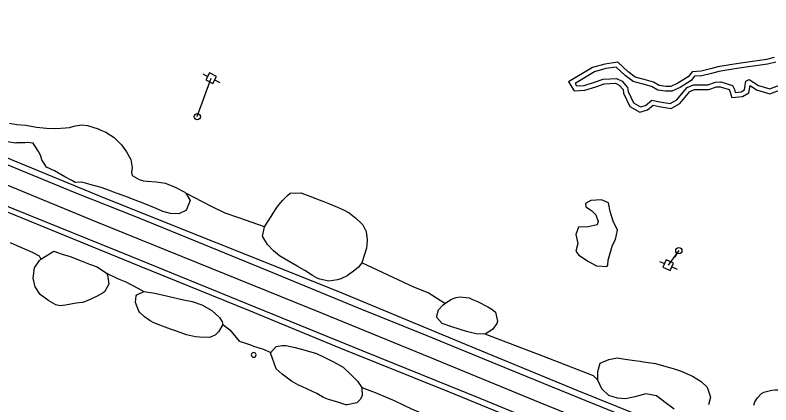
# Model space of a CAD drawing. Extents: x 2160437 to 2172832, y 205694 to 212444.
# Drawn here: x 2162869.2 to 2163349, y 210492.3 to 210740 of the extents above; entities that cross this region are included whole.
import ezdxf

# ---------------------------------------------------------------- set-up
doc = ezdxf.new("R2010")
doc.units = 0
for name, color, linetype in [('Default', 7, 'Continuous'), ('RD_EX_H2O', 7, 'Continuous'), ('RD_EX_LaneStripe', 7, 'Continuous'), ('RD_EX_Road', 7, 'Continuous'), ('RD_EX_Road_Post', 7, 'Continuous'), ('RD_EX_UT', 7, 'Continuous'), ('RD_EX_UT_Guy', 7, 'Continuous'), ('RD_EX_VEG_ShrubLine', 7, 'Continuous'), ('RD_EX_VEG_TreeLine', 7, 'Continuous')]:
    doc.layers.add(name, color=color, linetype=linetype)

# ---------------------------------------------------------------- blocks, each defined once
blk = doc.blocks.new('POST')
at = {"layer": 'Default'}
for start, end in [(90, 270), (270, 90)]:
    blk.add_arc((0, 0), 0.0417, start, end, dxfattribs=at)
blk = doc.blocks.new('PP')
at = {"layer": 'RD_EX_UT'}
for p, q in [((2.49, 2.51), (-2.51, 2.51)), ((-2.51, 2.51), (-2.51, -2.49)), ((2.49, -2.49), (2.49, 2.51)), ((-5.94, -0.05), (-2.47, -0.05)), ((-2.51, -2.49), (2.49, -2.49)), ((2.42, -0.05), (6.06, -0.05))]:
    blk.add_line(p, q, dxfattribs=at)

msp = doc.modelspace()

# ---------------------------------------------------------------- linework, layer by layer
at = {"layer": 'RD_EX_H2O'}
msp.add_lwpolyline([(2163352.08, 210710.05), (2163346.87, 210708.83), (2163330.37, 210706.5), (2163324.9, 210705.51), (2163315.86, 210704.06), (2163311.31, 210702.84), (2163305.25, 210701.33), (2163300.58, 210701.07), (2163298.41, 210698.49), (2163291.31, 210693.97), (2163286.03, 210691.64), (2163282.18, 210691.6), (2163277.12, 210692.35), (2163273.28, 210694.65), (2163267.82, 210696.11), (2163261.54, 210697.76), (2163256.4, 210701.59), (2163250.86, 210706.8), (2163244.18, 210705.93), (2163236.97, 210703.98), (2163224.68, 210696.54), (2163225.66, 210694.97), (2163230.36, 210695.16), (2163236.96, 210697.33), (2163242.58, 210699.21), (2163250.93, 210699.65), (2163254.59, 210697.9), (2163257.98, 210693.94), (2163258.38, 210691.31), (2163261.78, 210684.11), (2163266.23, 210681.59), (2163269.31, 210682.45), (2163273.47, 210685.88), (2163278.57, 210684.81), (2163285.02, 210683.69), (2163289.2, 210686.22), (2163292.15, 210689.64), (2163295.8, 210693.95), (2163299.89, 210695.74), (2163304.04, 210695.64), (2163309, 210695.59), (2163313.9, 210697.32), (2163317.15, 210697.49), (2163324.54, 210695.24), (2163325.84, 210692.62), (2163326.34, 210690.78), (2163330.05, 210691.18), (2163332.3, 210692.46), (2163333.14, 210698.01), (2163335.2, 210699.02), (2163341.19, 210695.22), (2163348.28, 210693.1), (2163362.65, 210698.6)], dxfattribs=at)
at = {"layer": 'RD_EX_LaneStripe'}
msp.add_lwpolyline([(2162636.75, 210724.59), (2162708.75, 210695.28), (2162778.34, 210667.06), (2162849.37, 210638.06), (2162920.98, 210608.59), (2162993.09, 210579.44), (2163064.15, 210550.49), (2163132.92, 210522.33), (2163202.41, 210493.83), (2163273.57, 210464.98), (2163344.27, 210436.03)], dxfattribs=at)
at = {"layer": 'RD_EX_Road'}
for points in [[(2163348.93, 210451.8), (2163300.48, 210471.39), (2163226.08, 210501.47), (2163152.25, 210531.86), (2163074.2, 210564.31), (2162997.42, 210595.08), (2162927.1, 210623.26), (2162842.26, 210658.17), (2162771.5, 210687.45), (2162677.52, 210725.51), (2162642.04, 210739.95)], [(2162640.35, 210736.36), (2162700.86, 210711.81), (2162731.48, 210699.29), (2162793.1, 210674.33), (2162850.08, 210650.72), (2162907.17, 210627.3), (2162946.61, 210611.64), (2162989.24, 210594.27), (2163028.92, 210577.94), (2163087.09, 210553.98), (2163130.66, 210536.28), (2163183.74, 210514.57), (2163230.95, 210495.29), (2163284.83, 210473.47), (2163347.49, 210448.15)], [(2162630.46, 210709.57), (2162694.12, 210684.29), (2162766.48, 210654.75), (2162859.24, 210616.78), (2162947.93, 210580.75), (2163017.39, 210552.45), (2163075.71, 210528.36), (2163144.72, 210500.67), (2163221.65, 210469.08), (2163337.83, 210421.74)], [(2163339.36, 210424.64), (2163294.06, 210443.11), (2163235.31, 210467.18), (2163164.45, 210496.37), (2163090.27, 210526.38), (2163015.86, 210556.62), (2162943.37, 210586.27), (2162868.99, 210616.45), (2162814.11, 210639.11), (2162731.36, 210672.83), (2162664.77, 210699.92), (2162631.91, 210713.31)]]:
    msp.add_lwpolyline(points, dxfattribs=at)
at = {"layer": 'RD_EX_UT'}
for p, q in [((2162984.84, 210675.43), (2162986.47, 210680.16)), ((2163290.56, 210590.3), (2163287.74, 210586.17))]:
    msp.add_line(p, q, dxfattribs=at)
for centre in [(2162984.84, 210675.43), (2163290.56, 210590.3)]:
    msp.add_circle(centre, 2, dxfattribs=at)
at = {"layer": 'RD_EX_UT_Guy'}
for points in [[(2162984.84, 210675.43), (2162993.7, 210699.92)], [(2163290.56, 210590.3), (2163283.86, 210581.07)]]:
    msp.add_lwpolyline(points, dxfattribs=at)
at = {"layer": 'RD_EX_VEG_ShrubLine'}
for points in [[(2163351.14, 210712.91), (2163346.31, 210711.78), (2163329.89, 210709.46), (2163324.39, 210708.46), (2163315.24, 210706.99), (2163310.56, 210705.75), (2163304.8, 210704.31), (2163299.11, 210703.99), (2163296.41, 210700.77), (2163289.9, 210696.62), (2163285.39, 210694.63), (2163282.39, 210694.61), (2163278.15, 210695.23), (2163274.46, 210697.44), (2163268.59, 210699.01), (2163262.86, 210700.51), (2163258.34, 210703.89), (2163251.89, 210709.96), (2163243.6, 210708.88), (2163235.77, 210706.76), (2163220.53, 210697.53), (2163224.04, 210691.9), (2163230.9, 210692.18), (2163237.9, 210694.48), (2163243.15, 210696.24), (2163250.32, 210696.61), (2163252.72, 210695.47), (2163255.15, 210692.64), (2163255.48, 210690.43), (2163259.47, 210681.97), (2163265.84, 210678.37), (2163270.73, 210679.73), (2163274.27, 210682.65), (2163278, 210681.87), (2163285.62, 210680.54), (2163291.16, 210683.89), (2163294.44, 210687.69), (2163297.64, 210691.48), (2163300.48, 210692.72), (2163303.99, 210692.64), (2163309.5, 210692.59), (2163314.49, 210694.35), (2163316.78, 210694.47), (2163322.43, 210692.75), (2163323.02, 210691.55), (2163324.12, 210687.53), (2163330.99, 210688.26), (2163335.04, 210690.57), (2163335.74, 210695.13), (2163339.94, 210692.47), (2163348.4, 210689.93), (2163363.99, 210695.9)], [(2163027.61, 210605.47), (2163011.34, 210611.06), (2163002.59, 210614.17), (2162993.53, 210618.48), (2162977.53, 210626.71)], [(2162866.15, 210595.5), (2162870.34, 210593.58), (2162873.21, 210592.37), (2162875.12, 210591.53), (2162879.98, 210589.25), (2162884.57, 210587.03), (2162885.62, 210584.95)], [(2163141.94, 210556.64), (2163131.44, 210563.51), (2163122.35, 210567.06), (2163089.23, 210582.52)], [(2162927.19, 210575.99), (2162934.28, 210572.67), (2162939.46, 210570.43), (2162947.03, 210566.54), (2162950.98, 210564.24)], [(2163000.98, 210543.34), (2163005.43, 210539.99), (2163009.58, 210535.03), (2163011.5, 210532.86), (2163014.12, 210531.88), (2163018.62, 210530.42), (2163020.48, 210529.6), (2163024.8, 210528.4), (2163026.29, 210527.98), (2163031.1, 210525.85), (2163031.44, 210525.28)], [(2163239.13, 210507.98), (2163236.45, 210510.84), (2163204.31, 210523.24), (2163167.56, 210537.25)], [(2163089.34, 210503.26), (2163097.75, 210500.2), (2163104.8, 210497.19), (2163109.76, 210494.99), (2163115.98, 210492.11), (2163120.92, 210489.74), (2163126.72, 210487.29), (2163130.24, 210486.03), (2163132.41, 210485.37), (2163138.54, 210483.13), (2163143.31, 210481.31), (2163150.82, 210478.65), (2163156, 210476.95), (2163158.65, 210476.44), (2163161.22, 210475.35), (2163165.6, 210473.47), (2163168.25, 210472.54), (2163174.69, 210470.58), (2163175.56, 210470.38), (2163180.99, 210468.99), (2163187.38, 210466.22), (2163192.15, 210463.86), (2163193.12, 210463.36)]]:
    msp.add_lwpolyline(points, dxfattribs=at)
msp.add_lwpolyline([(2163231.37, 210620.25), (2163231.42, 210618.07), (2163235.01, 210615.76), (2163237.93, 210613.15), (2163239.28, 210608.77), (2163238.62, 210606.61), (2163233.06, 210605.42), (2163226.91, 210605.21), (2163225.24, 210600.62), (2163226.44, 210594.81), (2163225.19, 210589.97), (2163227.08, 210587.46), (2163233.18, 210583.37), (2163238.38, 210580.65), (2163244.94, 210580.31), (2163245.42, 210581.12), (2163245.75, 210584.15), (2163248.39, 210593.77), (2163250.44, 210597.3), (2163251.55, 210603.33), (2163248.81, 210609.04), (2163246.89, 210615.11), (2163245.91, 210620.76), (2163241.41, 210622.63), (2163234.76, 210622.1)], close=True, dxfattribs=at)
at = {"layer": 'RD_EX_VEG_TreeLine'}
for points in [[(2162865.68, 210671.39), (2162870.33, 210670.52), (2162875.92, 210670.02), (2162879.39, 210669.32), (2162882.75, 210668.79), (2162889.1, 210668.13), (2162894.97, 210667.99), (2162901.28, 210668.43), (2162903.75, 210668.59), (2162907.24, 210669.56), (2162911.64, 210670.3), (2162915.27, 210669.83), (2162921.84, 210667.76), (2162923.74, 210666.92), (2162926.88, 210665.47), (2162932.18, 210662.16), (2162936.01, 210658.36), (2162936.74, 210657.44), (2162939.86, 210653.12), (2162942.69, 210648.15), (2162943.43, 210643.21), (2162943, 210639.92), (2162943.52, 210638.13), (2162947.93, 210635.52), (2162950.77, 210634.74), (2162952.99, 210634.35), (2162958.74, 210634.08), (2162964.77, 210633.21), (2162965.62, 210632.83), (2162970.42, 210630.82), (2162976.86, 210627.37), (2162977.53, 210626.71), (2162980.27, 210622.08), (2162978.08, 210616.46), (2162977.64, 210615.75), (2162973.17, 210613.78), (2162967.82, 210614), (2162962.98, 210615.25), (2162958.73, 210617.01), (2162950.6, 210620.44), (2162945.5, 210622.46), (2162940.58, 210624.34), (2162934.8, 210626.3), (2162933.4, 210626.92), (2162929.23, 210628.47), (2162923.87, 210630.31), (2162917.58, 210632.07), (2162911.5, 210633.75), (2162907.24, 210633.61), (2162905.64, 210634.61), (2162900.86, 210637.21), (2162894.16, 210641.02), (2162889.24, 210643.44), (2162886.09, 210647.95), (2162885.52, 210650.31), (2162884.21, 210653.04), (2162883.56, 210653.99), (2162880.71, 210658.67), (2162876.87, 210659.05), (2162875.39, 210658.69), (2162870.34, 210658.77), (2162869.75, 210658.67), (2162864.42, 210659.36)], [(2163287.64, 210489.53), (2163282.76, 210493.13), (2163276.4, 210498.11), (2163269.58, 210499.33), (2163262.58, 210497.47), (2163256.77, 210496.14), (2163251.68, 210496.54), (2163246.15, 210498.27), (2163241.69, 210502.41), (2163239.13, 210507.98), (2163239.07, 210513.52), (2163240.66, 210518.86), (2163246.15, 210521.11), (2163251.47, 210522.16), (2163256.4, 210521.24), (2163262.51, 210520.57), (2163266.09, 210520.12), (2163268.14, 210519.75), (2163275.77, 210518.58), (2163280.92, 210517.08), (2163286.93, 210515.49), (2163292.01, 210513.72), (2163299.3, 210510.55), (2163304.8, 210507.15), (2163308.6, 210503.55), (2163310.71, 210497.1), (2163309.29, 210492.27)], [(2163338.13, 210492.12), (2163338.87, 210494.31), (2163340.44, 210496.79), (2163343.11, 210499.56), (2163344.54, 210500.37), (2163349.63, 210501.71), (2163351.69, 210501.87), (2163355.59, 210501.76), (2163360.34, 210500.44), (2163361.66, 210499.91), (2163366.99, 210497.61), (2163370.21, 210495.94), (2163371.93, 210494.28), (2163375.5, 210489.64)]]:
    msp.add_lwpolyline(points, dxfattribs=at)
for points in [[(2163027.61, 210605.47), (2163031.67, 210612.06), (2163033, 210614.1), (2163035.75, 210618.28), (2163039, 210622.23), (2163042.09, 210625.42), (2163043.91, 210626.82), (2163050.57, 210627.11), (2163052.22, 210626.38), (2163056.41, 210624.88), (2163062.31, 210622.5), (2163065.63, 210621.21), (2163068.78, 210620.06), (2163073.96, 210617.82), (2163077.64, 210616.13), (2163081.24, 210614.23), (2163085.46, 210610.92), (2163089.23, 210607.39), (2163089.9, 210606.61), (2163092.01, 210602.45), (2163092.64, 210597.25), (2163092.5, 210593.96), (2163092.26, 210591.79), (2163090.85, 210587.26), (2163089.23, 210582.52), (2163087.25, 210579.81), (2163084.86, 210577.81), (2163080.1, 210574.23), (2163076.06, 210572.42), (2163073.83, 210571.85), (2163068.41, 210570.96), (2163062.59, 210572.17), (2163060.91, 210572.85), (2163058.07, 210574.41), (2163053.11, 210577.69), (2163048.27, 210580.43), (2163048.27, 210580.43), (2163041.72, 210584.29), (2163037.03, 210586.97), (2163033.15, 210590.25), (2163033.15, 210590.25), (2163029.53, 210594.25), (2163026.41, 210599.11), (2163026.35, 210599.38)], [(2162893.77, 210589.97), (2162899.01, 210588.12), (2162904.21, 210586.48), (2162911.23, 210583.78), (2162911.23, 210583.78), (2162916.35, 210581.81), (2162921.27, 210579.93), (2162927.19, 210575.99), (2162927.77, 210575.01), (2162928.67, 210568.92), (2162926, 210564.11), (2162925.17, 210563.46), (2162921.29, 210561.34), (2162914.91, 210558.43), (2162911.94, 210557.4), (2162908.04, 210556.85), (2162901.27, 210555.66), (2162897.81, 210555.28), (2162895.06, 210555.96), (2162890.65, 210558.45), (2162885.04, 210562.44), (2162885.04, 210562.44), (2162882, 210567.32), (2162880.71, 210572.8), (2162881.53, 210579.39), (2162881.53, 210579.39), (2162884.61, 210584.02), (2162885.62, 210584.95)], [(2162956.66, 210563.4), (2162961.69, 210562.43), (2162967.06, 210561.19), (2162976.14, 210559.08), (2162981.66, 210557.89), (2162981.66, 210557.89), (2162987.65, 210555.84), (2162994.07, 210552.21), (2162994.07, 210552.21), (2162998.88, 210547.92), (2163000.68, 210544.97), (2163000.98, 210543.34), (2162998.42, 210538.66), (2162996.38, 210536.75), (2162992.92, 210535.16), (2162986.17, 210535.22), (2162983.83, 210535.48), (2162977.96, 210536.82), (2162971.59, 210539.23), (2162967.88, 210540.45), (2162962.77, 210542.3), (2162957.34, 210544.52), (2162954.88, 210545.74), (2162951.41, 210548.17), (2162948.2, 210551.21), (2162947.78, 210551.88), (2162945.62, 210557.27), (2162946.1, 210561.61), (2162946.41, 210562.31), (2162950.98, 210564.24)], [(2163146.54, 210541.9), (2163140.22, 210543.98), (2163136.9, 210547.85), (2163136.9, 210548.93), (2163138.07, 210552.78), (2163140.73, 210555.56), (2163141.94, 210556.64), (2163146.27, 210559.52), (2163149.18, 210560.56), (2163151.5, 210560.91), (2163157.37, 210560.23), (2163159.59, 210559.3), (2163162.7, 210557.92), (2163169.38, 210554.6), (2163171.8, 210553.17), (2163174.19, 210551.27), (2163175.44, 210545.44), (2163175.09, 210543.98), (2163172.33, 210540.17), (2163167.56, 210537.25), (2163167.56, 210537.25), (2163161.96, 210537.34), (2163158.27, 210538.2), (2163155.66, 210538.93)], [(2163031.44, 210525.28), (2163035.03, 210529.32), (2163038.66, 210529.93), (2163041.16, 210530.02), (2163046.98, 210528.82), (2163052.49, 210527.33), (2163052.49, 210527.33), (2163060.45, 210524.88), (2163066.31, 210522.28), (2163071.36, 210519.62), (2163077.46, 210516.2), (2163077.46, 210516.2), (2163083.02, 210511.04), (2163086.5, 210507.4), (2163089.34, 210503.26), (2163089.34, 210503.26), (2163089.53, 210498.15), (2163088.29, 210495.76), (2163086.11, 210493.67), (2163080.11, 210492.31), (2163079.25, 210492.4), (2163073.5, 210494.17), (2163068.2, 210495.74), (2163064.91, 210496.96), (2163060.67, 210499.43), (2163055.33, 210501.98), (2163050.77, 210504.12), (2163049.09, 210504.93), (2163044.7, 210507.47), (2163038.81, 210511.76), (2163034.91, 210515.11), (2163034.91, 210515.11)]]:
    msp.add_lwpolyline(points, close=True, dxfattribs=at)

# ---------------------------------------------------------------- block references
at = {"layer": 'RD_EX_Road_Post', "xscale": 36, "yscale": 36}
msp.add_blockref('POST', (2163020.66, 210524.06), dxfattribs=at)
at = {"layer": 'RD_EX_UT'}
for p, xscale, yscale, rotation in [((2162993.7, 210699.92), 1.02, 1.02, -27.380004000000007), ((2163283.86, 210581.07), 1.0199999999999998, 1.0200000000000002, -23.91426400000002)]:
    msp.add_blockref('PP', p, dxfattribs=dict(at, xscale=xscale, yscale=yscale, rotation=rotation))

doc.saveas('drawing.dxf')
